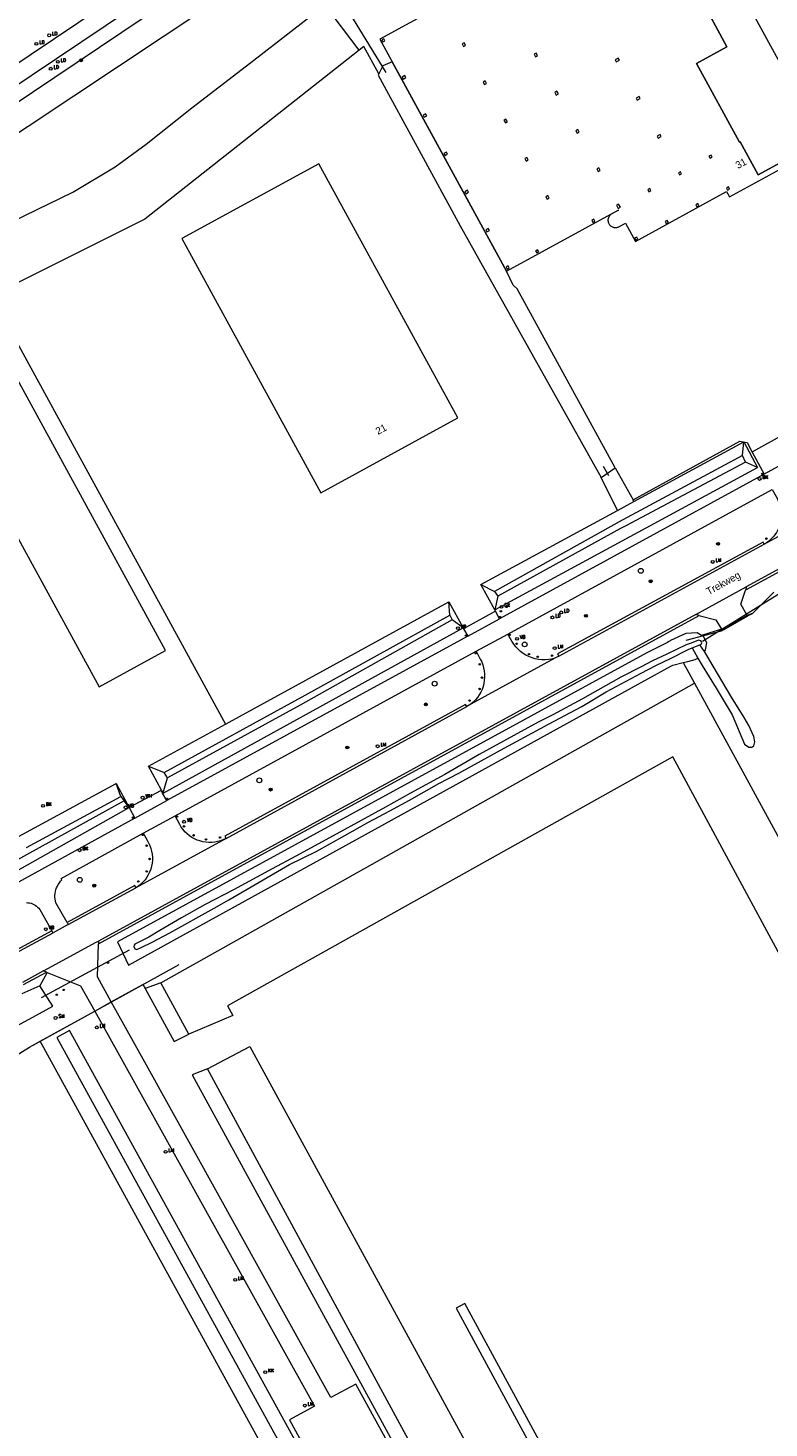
# Model space of a CAD drawing. Header units: metres. Extents: x 138165 to 154469, y 480134 to 494189.
# Tile 908 of 1056: x 147754 to 147881, y 487776 to 488017. Entities that reach past the tile are written whole.
import ezdxf

# ---------------------------------------------------------------- set-up
doc = ezdxf.new("R2010")
doc.units = ezdxf.units.M
doc.header["$LTSCALE"] = 0.001
doc.header["$MEASUREMENT"] = 0
for name, color, linetype, lineweight in [('Level 5', 7, 'Continuous', 0), ('TOP-L-duiker', 7, 'Continuous', 0), ('TOP-L-terrein schutting raster hek leuning', 7, 'Continuous', 0), ('TOP-L-topo objecten punt', 7, 'Continuous', 0), ('TOP-L-topo objecten vlak', 7, 'Continuous', 0), ('TOP-T-topo huisnummering naamgeving', 7, 'Continuous', 0)]:
    doc.layers.add(name, color=color, linetype=linetype, lineweight=lineweight)
doc.styles.add('Style-INTL_ISO', font='INTL_ISO.shx')
doc.styles.add('Style-STANDARD', font='STANDARD.shx')

# ---------------------------------------------------------------- blocks, each defined once
blk = doc.blocks.new('24')
at = {"layer": 'TOP-L-topo objecten punt', "color": 7, "linetype": 'Continuous', "lineweight": 0}
for radius in [0.025, 0.0182, 0.0115, 0.005]:
    blk.add_circle((0, 0), radius, dxfattribs=at)
blk = doc.blocks.new('131')
at = {"layer": 'TOP-L-topo objecten punt', "color": 7, "linetype": 'Continuous', "lineweight": 0}
blk.add_circle((0, 0), 0.025, dxfattribs=at)
at = {"layer": 'TOP-L-topo objecten punt', "color": 7, "linetype": 'Continuous', "lineweight": 0, "style": 'Style-STANDARD'}
blk.add_text('SM', height=0.06, dxfattribs=at).set_placement((0.0483, 0))
blk = doc.blocks.new('*U13')
at = {"layer": 'Level 5', "color": 7, "linetype": 'Continuous', "lineweight": 0}
blk.add_circle((0, 0), 0.0415, dxfattribs=at)
blk = doc.blocks.new('150')
at = {"layer": 'Level 5', "color": 7, "linetype": 'Continuous', "lineweight": 0}
blk.add_blockref('*U13', (0, 0), dxfattribs=at)
blk = doc.blocks.new('121')
at = {"layer": 'TOP-L-topo objecten punt', "color": 7, "linetype": 'Continuous', "lineweight": 0}
blk.add_circle((0, 0), 0.025, dxfattribs=at)
at = {"layer": 'TOP-L-topo objecten punt', "color": 7, "linetype": 'Continuous', "lineweight": 0, "style": 'Style-STANDARD'}
blk.add_text('LD', height=0.06, dxfattribs=at).set_placement((0.0483, 0))
blk = doc.blocks.new('72')
at = {"layer": 'TOP-L-topo objecten punt', "color": 7, "linetype": 'Continuous', "lineweight": 0}
blk.add_circle((0, 0), 0.025, dxfattribs=at)
at = {"layer": 'TOP-L-topo objecten punt', "color": 7, "linetype": 'Continuous', "lineweight": 0, "style": 'Style-STANDARD'}
blk.add_text('BK', height=0.06, dxfattribs=at).set_placement((0.0483, 0))
blk = doc.blocks.new('10')
at = {"layer": 'TOP-L-topo objecten punt', "linetype": 'Continuous', "lineweight": 0}
blk.add_circle((0, 0), 0.0125, dxfattribs=at)
blk = doc.blocks.new('16')
at = {"layer": 'TOP-L-topo objecten punt', "color": 7, "linetype": 'Continuous', "lineweight": 0}
blk.add_circle((0, 0), 0.025, dxfattribs=at)
at = {"layer": 'TOP-L-topo objecten punt', "color": 7, "linetype": 'Continuous', "lineweight": 0, "style": 'Style-STANDARD'}
blk.add_text('LM', height=0.06, dxfattribs=at).set_placement((0.0483, 0))
blk = doc.blocks.new('81')
at = {"layer": 'TOP-L-topo objecten punt', "color": 7, "linetype": 'Continuous', "lineweight": 0}
blk.add_circle((0, 0), 0.025, dxfattribs=at)
at = {"layer": 'TOP-L-topo objecten punt', "color": 7, "linetype": 'Continuous', "lineweight": 0, "style": 'Style-STANDARD'}
blk.add_text('GK', height=0.06, dxfattribs=at).set_placement((0.0483, 0))
blk = doc.blocks.new('119')
at = {"layer": 'TOP-L-topo objecten punt', "color": 7, "linetype": 'Continuous', "lineweight": 0}
blk.add_circle((0, 0), 0.025, dxfattribs=at)
at = {"layer": 'TOP-L-topo objecten punt', "color": 7, "linetype": 'Continuous', "lineweight": 0, "style": 'Style-STANDARD'}
blk.add_text('KK', height=0.06, dxfattribs=at).set_placement((0.0483, 0))
blk = doc.blocks.new('14')
at = {"layer": 'TOP-L-topo objecten punt', "color": 7, "linetype": 'Continuous', "lineweight": 0}
blk.add_circle((0, 0), 0.025, dxfattribs=at)
at = {"layer": 'TOP-L-topo objecten punt', "color": 7, "linetype": 'Continuous', "lineweight": 0, "style": 'Style-STANDARD'}
blk.add_text('VB', height=0.06, dxfattribs=at).set_placement((0.0483, 0))
blk = doc.blocks.new('302')
at = {"layer": 'TOP-L-topo objecten punt', "color": 7, "linetype": 'Continuous', "lineweight": 0}
blk.add_circle((0, 0), 0.025, dxfattribs=at)
at = {"layer": 'TOP-L-topo objecten punt', "color": 7, "linetype": 'Continuous', "lineweight": 0, "style": 'Style-STANDARD'}
blk.add_text('WH', height=0.06, dxfattribs=at).set_placement((0.0483, 0))

msp = doc.modelspace()

# ---------------------------------------------------------------- linework, layer by layer
at = {"layer": 'TOP-L-duiker', "flags": 128}
for points in [[(147815.31, 488009.06), (147807.33, 488022.16)], [(147852.63, 487941.3), (147853.58, 487939.71)], [(147869.72, 487911.16), (147883.05, 487919.41)], [(147771.08, 487857.95), (147755.93, 487849.76)]]:
    msp.add_lwpolyline(points, dxfattribs=at)
at = {"layer": 'TOP-L-terrein schutting raster hek leuning', "flags": 128}
for points in [[(147866.93, 487911.35), (147873, 487912.95), (147873.42, 487913.18), (147877.49, 487915.52), (147878.31, 487915.93), (147882.02, 487919.61)], [(147753.88, 487841.27), (147765.12, 487847.47), (147779.65, 487855.48)]]:
    msp.add_lwpolyline(points, dxfattribs=at)
at = {"layer": 'TOP-L-topo objecten vlak', "flags": 128}
for points in [[(147910.73, 488163.92), (147909.88, 488163.56), (147905.5, 488154.82), (147869.24, 488082.09), (147866.49, 488077.46), (147864.7, 488074.9), (147862.74, 488072.7), (147859.98, 488070.32), (147857.64, 488068.77), (147830.9, 488050.97), (147784.93, 488020.56), (147745.73, 487994.54), (147713.75, 487972.97), (147717.69, 487966.36)], [(147685.04, 487949.84), (147694.37, 487965.68), (147727.79, 487987.93), (147742.81, 487997.92), (147819.78, 488049.65)], [(147741.42, 487999.99), (147818.4, 488051.73)], [(147878.8, 488037.78), (147865.9, 488044.15), (147843.43, 488031.87), (147843.89, 488031.04), (147814.19, 488014.8), (147816.33, 488010.89)], [(147786.34, 488033.83), (147726.01, 487993.27)], [(147843.89, 488031.04), (147814.19, 488014.8), (147836.01, 487974.88), (147855.23, 487985.38), (147855.25, 487985.34), (147854.11, 487984.71), (147854.01, 487984.65), (147853.9, 487984.57), (147853.81, 487984.48), (147853.73, 487984.39), (147853.66, 487984.28), (147853.59, 487984.17), (147853.54, 487984.06), (147853.51, 487983.94), (147853.48, 487983.81), (147853.46, 487983.69), (147853.46, 487983.56), (147853.48, 487983.43), (147853.5, 487983.31), (147853.54, 487983.19), (147853.59, 487983.07), (147853.65, 487982.96), (147853.72, 487982.86), (147853.8, 487982.76), (147853.89, 487982.67), (147853.99, 487982.59), (147854.1, 487982.53), (147854.21, 487982.47), (147854.33, 487982.42), (147854.45, 487982.39), (147854.58, 487982.37), (147854.7, 487982.36), (147854.83, 487982.37), (147854.96, 487982.39), (147855.08, 487982.42), (147855.2, 487982.46), (147855.31, 487982.52), (147856.45, 487983.14), (147858.18, 487979.98), (147873.89, 487988.57), (147874.39, 487987.65), (147890.8, 487996.62)], [(147879.29, 487991.46), (147890.32, 487997.49), (147876.22, 488023.29), (147870.34, 488020.08), (147873.93, 488013.5), (147868.67, 488010.62), (147876.08, 487997.06), (147876.19, 487997.12), (147879.29, 487991.46)], [(147717.69, 487966.36), (147719.64, 487965.95), (147724.3, 487969.06), (147730.45, 487973.28), (147735.71, 487976.29), (147738.12, 487977.48), (147742.68, 487979.37), (147761.35, 487988.47), (147768.66, 487992.8), (147773.97, 487996.72), (147781.85, 488002.99), (147792.01, 488010.77), (147803.49, 488019.66), (147804.74, 488020.72)], [(147810.64, 488012.89), (147804.74, 488020.72)], [(147890.32, 487997.49), (147879.29, 487991.46), (147876.19, 487997.12), (147876.08, 487997.06), (147868.67, 488010.62), (147873.93, 488013.5), (147870.34, 488020.08)], [(147814.01, 488008.84), (147811.44, 488013.53), (147810.64, 488012.89)], [(147814.88, 488014.89), (147814.53, 488014.7), (147814.72, 488014.35), (147815.07, 488014.54), (147814.88, 488014.89)], [(147828.6, 488013.56), (147828.95, 488013.75), (147828.71, 488014.19), (147828.36, 488014), (147828.6, 488013.56)], [(147810.64, 488012.89), (147773.77, 487983.84), (147747.31, 487970.63)], [(147816.33, 488010.89), (147814.7, 488010.21), (147814.01, 488008.84)], [(147854.71, 487941.02), (147837.84, 487971.84), (147837.17, 487972.46), (147836.01, 487974.88), (147816.33, 488010.89)], [(147840.97, 488011.78), (147841.32, 488011.97), (147841.08, 488012.41), (147840.73, 488012.21), (147840.97, 488011.78)], [(147855.23, 488011.54), (147854.71, 488011.25), (147854.9, 488010.9), (147855.43, 488011.19), (147855.23, 488011.54)], [(147814.01, 488008.84), (147813.88, 488008.59), (147828.03, 487982.68), (147840.64, 487960.14), (147852.27, 487939.34)], [(147818.22, 488007.94), (147818.66, 488008.18), (147818.47, 488008.53), (147818.03, 488008.29), (147818.22, 488007.94)], [(147832.2, 488006.98), (147832.55, 488007.17), (147832.31, 488007.61), (147831.96, 488007.42), (147832.2, 488006.98)], [(147844.57, 488005.19), (147844.92, 488005.39), (147844.68, 488005.83), (147844.33, 488005.63), (147844.57, 488005.19)], [(147858.5, 488004.32), (147859.02, 488004.6), (147858.83, 488004.96), (147858.3, 488004.67), (147858.5, 488004.32)], [(147821.82, 488001.36), (147822.26, 488001.6), (147822.07, 488001.95), (147821.63, 488001.71), (147821.82, 488001.36)], [(147835.8, 488000.4), (147836.15, 488000.59), (147835.91, 488001.03), (147835.55, 488000.84), (147835.8, 488000.4)], [(147848.28, 487999.24), (147847.93, 487999.05), (147848.17, 487998.61), (147848.52, 487998.81), (147848.28, 487999.24)], [(147862.09, 487997.74), (147862.62, 487998.02), (147862.43, 487998.38), (147861.9, 487998.09), (147862.09, 487997.74)], [(147825.42, 487994.78), (147825.86, 487995.02), (147825.66, 487995.37), (147825.23, 487995.13), (147825.42, 487994.78)], [(147839.5, 487994.45), (147839.15, 487994.26), (147839.39, 487993.82), (147839.74, 487994.01), (147839.5, 487994.45)], [(147871.2, 487994.85), (147870.84, 487994.66), (147871.04, 487994.31), (147871.39, 487994.5), (147871.2, 487994.85)], [(147827.61, 487949.6), (147803.68, 487993.37), (147780.1, 487980.47), (147804.02, 487936.71), (147827.61, 487949.6)], [(147851.76, 487992.03), (147852.11, 487992.22), (147851.88, 487992.66), (147851.52, 487992.47), (147851.76, 487992.03)], [(147865.77, 487991.43), (147866.12, 487991.62), (147865.93, 487991.97), (147865.58, 487991.78), (147865.77, 487991.43)], [(147874.19, 487989.36), (147873.84, 487989.17), (147874.03, 487988.82), (147874.39, 487989.01), (147874.19, 487989.36)], [(147829.01, 487988.2), (147829.45, 487988.44), (147829.26, 487988.79), (147828.82, 487988.55), (147829.01, 487988.2)], [(147842.99, 487987.24), (147843.34, 487987.43), (147843.1, 487987.87), (147842.75, 487987.67), (147842.99, 487987.24)], [(147860.51, 487988.55), (147860.86, 487988.74), (147860.67, 487989.09), (147860.32, 487988.9), (147860.51, 487988.55)], [(147855.3, 487986.39), (147854.95, 487986.2), (147855.24, 487985.67), (147855.59, 487985.86), (147855.3, 487986.39)], [(147868.77, 487985.94), (147869.12, 487986.14), (147868.93, 487986.49), (147868.58, 487986.29), (147868.77, 487985.94)], [(147832.86, 487982.21), (147832.42, 487981.97), (147832.61, 487981.62), (147833.05, 487981.86), (147832.86, 487982.21)], [(147850.85, 487983.27), (147851.2, 487983.47), (147851.01, 487983.82), (147850.66, 487983.62), (147850.85, 487983.27)], [(147863.5, 487983.07), (147863.86, 487983.26), (147863.66, 487983.61), (147863.31, 487983.42), (147863.5, 487983.07)], [(147858.24, 487980.19), (147858.59, 487980.38), (147858.4, 487980.73), (147858.05, 487980.54), (147858.24, 487980.19)], [(147841.2, 487978), (147841.55, 487978.19), (147841.36, 487978.54), (147841.01, 487978.35), (147841.2, 487978)], [(147836.11, 487975.21), (147836.46, 487975.41), (147836.27, 487975.76), (147835.92, 487975.57), (147836.11, 487975.21)], [(147747.31, 487970.63), (147787.62, 487896.86)], [(147765.89, 487903.3), (147777.3, 487909.53), (147745.99, 487966.81), (147734.58, 487960.57), (147765.89, 487903.3)], [(147877.18, 487919.99), (147887.65, 487925.71), (147889.92, 487926.95), (147955.48, 487962.79), (147955.24, 487963.15)], [(147955.24, 487963.15), (147887.46, 487926.07), (147877.27, 487920.5)], [(147883.67, 487946.7), (147883.61, 487946.66), (147878.35, 487943.74), (147878.26, 487943.7)], [(147857.77, 487935.52), (147876.18, 487945.62), (147877.39, 487945.37), (147878.26, 487943.7)], [(147857.94, 487935.22), (147876.84, 487945.46)], [(147876.63, 487943.13), (147876.84, 487945.46)], [(147876.84, 487945.46), (147879.22, 487941.09)], [(147878.26, 487943.7), (147880.33, 487939.92)], [(147876.63, 487943.13), (147856, 487932.04), (147855.93, 487932), (147833.92, 487919.74)], [(147833.97, 487916.54), (147879.22, 487941.09)], [(147877.16, 487942), (147856.55, 487931.03), (147855.62, 487930.54), (147834.53, 487918.89)], [(147852.27, 487939.34), (147854.71, 487941.02)], [(147854.71, 487941.02), (147857.77, 487935.52)], [(147877.16, 487942), (147876.63, 487943.13)], [(147879.22, 487941.09), (147877.16, 487942)], [(147885.82, 487942.92), (147880.33, 487939.92)], [(147880.33, 487939.92), (147834.82, 487915.01)], [(147855.11, 487933.68), (147852.27, 487939.34)], [(147836.24, 487912.39), (147881.72, 487937.25)], [(147881.72, 487937.25), (147882.63, 487935.64), (147882.84, 487935.18), (147883.02, 487934.72), (147883.15, 487934.24), (147883.24, 487933.74), (147883.29, 487933.25), (147883.3, 487932.75), (147883.26, 487932.25), (147883.18, 487931.76), (147883.06, 487931.27), (147882.9, 487930.8), (147882.7, 487930.34), (147882.46, 487929.9), (147882.18, 487929.49), (147881.87, 487929.1), (147881.52, 487928.73), (147881.15, 487928.4), (147880.75, 487928.11), (147880.32, 487927.84)], [(147880.32, 487927.84), (147895.67, 487936.26)], [(147855.11, 487933.68), (147857.94, 487935.22)], [(147857.94, 487935.22), (147857.77, 487935.52)], [(147831.58, 487920.93), (147855.11, 487933.68)], [(147880.32, 487927.84), (147880.15, 487928.18), (147844.8, 487908.96), (147845.01, 487908.57)], [(147845.01, 487908.57), (147880.32, 487927.84)], [(147831.58, 487920.93), (147833.92, 487919.74)], [(147833.97, 487916.54), (147831.58, 487920.93)], [(147833.92, 487919.74), (147834.53, 487918.89)], [(147868.6, 487915.77), (147877.27, 487920.5)], [(147877.39, 487915.6), (147876.35, 487917.52), (147877.1, 487919.75), (147877.18, 487919.99)], [(147877.27, 487920.5), (147877.18, 487919.99)], [(147882.02, 487919.61), (147878.31, 487915.93), (147877.39, 487915.6)], [(147787.62, 487896.86), (147826.07, 487917.91)], [(147826.23, 487915.65), (147826.07, 487917.91)], [(147826.07, 487917.91), (147828.55, 487913.43)], [(147834.53, 487918.89), (147833.97, 487916.54)], [(147868.6, 487915.77), (147802.15, 487879.43), (147765.78, 487859.54)], [(147765.78, 487859.06), (147775.52, 487864.39), (147787.04, 487870.69), (147869.13, 487915.59)], [(147777.07, 487888.55), (147801.33, 487901.89), (147826.23, 487915.65)], [(147826.66, 487914.82), (147800.51, 487900.15), (147777.64, 487887.66)], [(147826.23, 487915.65), (147826.66, 487914.82)], [(147828.55, 487913.43), (147826.66, 487914.82)], [(147834.1, 487916.31), (147828.62, 487913.31)], [(147829.34, 487912.03), (147834.82, 487915.01)], [(147834.1, 487916.31), (147833.97, 487916.54)], [(147834.82, 487915.01), (147834.1, 487916.31)], [(147869.13, 487915.59), (147868.6, 487915.77)], [(147869.13, 487915.59), (147869.34, 487915.53), (147872.04, 487914.81), (147873, 487913.24)], [(147873, 487913.24), (147877.39, 487915.6)], [(147869.55, 487912.16), (147868.81, 487912.6), (147866.86, 487912.47), (147864.25, 487911.28), (147864.16, 487911.23), (147864.05, 487911.18), (147863.96, 487911.13), (147863.86, 487911.07), (147863.78, 487911.02), (147863.68, 487910.96), (147860.16, 487909.14), (147769.04, 487859.41), (147770.95, 487855.39), (147860.35, 487904.65), (147864.28, 487906.87), (147864.4, 487906.93), (147864.53, 487906.99), (147864.65, 487907.05), (147866.41, 487907.48)], [(147776.91, 487884.98), (147828.55, 487913.43)], [(147829.34, 487912.03), (147777.51, 487883.71)], [(147828.55, 487913.43), (147828.62, 487913.31)], [(147828.62, 487913.31), (147829.34, 487912.03)], [(147830.75, 487909.43), (147836.24, 487912.39)], [(147844.33, 487908.22), (147843.77, 487908.08), (147843.21, 487907.98), (147842.64, 487907.95), (147842.07, 487907.96), (147841.5, 487908.02), (147840.94, 487908.13), (147840.39, 487908.29), (147839.86, 487908.5), (147839.35, 487908.76), (147838.86, 487909.06), (147838.4, 487909.41), (147837.98, 487909.79), (147837.59, 487910.21), (147837.24, 487910.66), (147836.93, 487911.14), (147836.24, 487912.39)], [(147873, 487913.24), (147869.55, 487912.16)], [(147870.07, 487909.37), (147870.18, 487909.54), (147870.22, 487909.69), (147870.48, 487910.89), (147869.91, 487911.95), (147869.55, 487912.16)], [(147869.3, 487910.53), (147869.46, 487910.6), (147869.57, 487910.73), (147869.61, 487910.9), (147869.58, 487911.07), (147869.45, 487911.2), (147869.29, 487911.29), (147869.11, 487911.32), (147868.93, 487911.29), (147867.58, 487910.79), (147866.9, 487910.53), (147863.58, 487908.93), (147861.14, 487907.76), (147859.2, 487906.74), (147855.69, 487904.97), (147849.05, 487901.21), (147843.95, 487898.5), (147841.42, 487897.21), (147831.31, 487891.67), (147825.41, 487888.2), (147819.46, 487885.01), (147815.15, 487882.57), (147806.79, 487878.01), (147799.75, 487874.17), (147795.66, 487871.94), (147789.02, 487868.37), (147784.14, 487865.8), (147780.08, 487863.54), (147776.33, 487861.34), (147774.45, 487860.22), (147772.04, 487859.01), (147771.93, 487858.85), (147771.84, 487858.57), (147772.04, 487858.2), (147772.4, 487858.09), (147773.14, 487858.4), (147774.99, 487859.33), (147778.04, 487860.94), (147785.67, 487865.21), (147788.18, 487866.63), (147798.67, 487872.71), (147803.21, 487874.94), (147808.15, 487877.73), (147812.14, 487879.95), (147815.9, 487881.95), (147819.28, 487883.78), (147824.33, 487886.66), (147827.81, 487888.41), (147834.97, 487892.38), (147843.21, 487896.87), (147848.99, 487899.94), (147853.16, 487902.45), (147859.16, 487905.64), (147861.71, 487907), (147864.31, 487908.26), (147867.27, 487909.7), (147867.98, 487909.99)], [(147867.98, 487909.99), (147869.3, 487910.53)], [(147867.98, 487909.99), (147868.91, 487908.25)], [(147870.07, 487909.37), (147869.3, 487910.53)], [(147778.96, 487881.07), (147830.75, 487909.43)], [(147830.75, 487909.43), (147831.49, 487908.08), (147831.73, 487907.59), (147831.92, 487907.09), (147832.06, 487906.57), (147832.16, 487906.04), (147832.21, 487905.5), (147832.22, 487904.97), (147832.18, 487904.43), (147832.09, 487903.9), (147831.96, 487903.38), (147831.78, 487902.87), (147831.56, 487902.38), (147831.29, 487901.91), (147830.99, 487901.47), (147830.65, 487901.05), (147830.27, 487900.67), (147829.86, 487900.32)], [(147844.33, 487908.22), (147829.86, 487900.32)], [(147845.01, 487908.57), (147844.33, 487908.22)], [(147866.41, 487907.48), (147867.18, 487907.67), (147868.49, 487908.01), (147868.91, 487908.25)], [(147866.41, 487907.48), (147868.35, 487903.92)], [(147868.91, 487908.25), (147869.68, 487906.97), (147872.08, 487903.1), (147874.82, 487898.5), (147876.97, 487893.44), (147877.72, 487892.92), (147878.22, 487892.91), (147878.56, 487893.12), (147878.74, 487893.82), (147878.58, 487894.74), (147877.69, 487896.67), (147876.92, 487898.04), (147874.72, 487901.51), (147870.07, 487909.37)], [(147776.52, 487852.32), (147868.35, 487903.92)], [(147868.35, 487903.92), (147960.01, 487735.67)], [(147829.15, 487899.92), (147828.93, 487900.28), (147787.52, 487877.58), (147787.72, 487877.21)], [(147829.86, 487900.32), (147829.15, 487899.92)], [(147787.72, 487877.21), (147829.15, 487899.92)], [(147712.5, 487895.38), (147725.12, 487870.68), (147725.46, 487870.18), (147725.83, 487869.7), (147726.24, 487869.26), (147726.7, 487868.86), (147727.18, 487868.49), (147727.69, 487868.17), (147728.23, 487867.9), (147728.79, 487867.67), (147729.36, 487867.48), (147729.95, 487867.35), (147730.55, 487867.27), (147731.15, 487867.24), (147731.76, 487867.26), (147732.36, 487867.33), (147732.95, 487867.46), (147733.53, 487867.63), (147734.09, 487867.85), (147734.63, 487868.12), (147768.8, 487886.67)], [(147774.39, 487889.62), (147787.62, 487896.86)], [(147708.11, 487892.9), (147720.74, 487867.99), (147721.34, 487867.08), (147722.02, 487866.23), (147722.76, 487865.43), (147723.58, 487864.71), (147724.45, 487864.06), (147725.38, 487863.49), (147726.35, 487863), (147727.37, 487862.6), (147728.41, 487862.28), (147729.48, 487862.06), (147730.56, 487861.94), (147731.65, 487861.91), (147732.74, 487861.97), (147733.82, 487862.13), (147734.71, 487862.35), (147734.88, 487862.39), (147735.91, 487862.73), (147735.97, 487862.77), (147771.05, 487882.5)], [(147772.02, 487880.71), (147737.54, 487861.75), (147736.63, 487861.14), (147735.67, 487860.61), (147734.67, 487860.16), (147733.63, 487859.81), (147732.56, 487859.54), (147731.48, 487859.37), (147730.39, 487859.29), (147729.29, 487859.31), (147728.2, 487859.43), (147727.12, 487859.64), (147726.07, 487859.94), (147725.04, 487860.34), (147724.06, 487860.82), (147723.12, 487861.38), (147722.23, 487862.03), (147721.4, 487862.75), (147720.64, 487863.54), (147719.95, 487864.39), (147719.34, 487865.3), (147704.47, 487890.86)], [(147848.34, 487679.25), (147808.39, 487752.56), (147810.56, 487753.66), (147813.8, 487755.39), (147825.28, 487735.28), (147834.43, 487718.55), (147838.86, 487708.91), (147844.82, 487698.94), (147847.73, 487693.36), (147863.64, 487701.87), (147871.89, 487707.4), (147894.28, 487720.01), (147942.16, 487747.74), (147864.62, 487891.25), (147787.96, 487848.4), (147788.87, 487846.73), (147781.3, 487843.5)], [(147774.39, 487889.62), (147777.07, 487888.55)], [(147776.63, 487885.49), (147774.39, 487889.62)], [(147777.64, 487887.66), (147777.07, 487888.55)], [(147769.63, 487884.42), (147768.8, 487886.67)], [(147768.8, 487886.67), (147771.05, 487882.5)], [(147776.55, 487885.45), (147776.63, 487885.49)], [(147776.63, 487885.49), (147776.89, 487885.02), (147776.91, 487884.98)], [(147776.91, 487884.98), (147776.92, 487885.03), (147777.64, 487887.66)], [(147770.18, 487883.67), (147750.69, 487872.9)], [(147753.36, 487875.66), (147769.63, 487884.42)], [(147769.63, 487884.42), (147770.18, 487883.67)], [(147771.05, 487882.5), (147770.18, 487883.67)], [(147776.55, 487885.45), (147771.05, 487882.5)], [(147772.02, 487880.71), (147777.51, 487883.71)], [(147777.51, 487883.71), (147776.81, 487884.97), (147776.55, 487885.45)], [(147771.05, 487882.5), (147772.02, 487880.71)], [(147773.48, 487878.1), (147778.96, 487881.07)], [(147787.72, 487877.21), (147787.26, 487876.99), (147786.78, 487876.81), (147786.28, 487876.67), (147785.78, 487876.57), (147785.27, 487876.52), (147784.76, 487876.52), (147784.25, 487876.55), (147783.74, 487876.64), (147783.24, 487876.76), (147782.76, 487876.93), (147782.29, 487877.14), (147781.85, 487877.39), (147781.42, 487877.67), (147781.02, 487878), (147780.65, 487878.35), (147780.32, 487878.74), (147780.02, 487879.16), (147779.75, 487879.59), (147778.96, 487881.07)], [(147760.36, 487862.72), (147758.45, 487866.11), (147758.36, 487866.43), (147758.3, 487866.75), (147758.27, 487867.08), (147758.27, 487867.41), (147758.3, 487867.74), (147758.35, 487868.07), (147758.44, 487868.39), (147758.55, 487868.71), (147758.69, 487869.01), (147758.85, 487869.29), (147759.04, 487869.57), (147759.25, 487869.82), (147759.48, 487870.06), (147759.33, 487870.33), (147773.48, 487878.1)], [(147773.48, 487878.1), (147774.13, 487876.91), (147774.39, 487876.46), (147774.61, 487875.98), (147774.79, 487875.49), (147774.92, 487874.99), (147775.01, 487874.48), (147775.05, 487873.96), (147775.05, 487873.44), (147775, 487872.92), (147774.9, 487872.41), (147774.76, 487871.91), (147774.58, 487871.42), (147774.35, 487870.96), (147774.08, 487870.51), (147773.78, 487870.09), (147773.43, 487869.7), (147773.06, 487869.34), (147772.65, 487869.01), (147772.22, 487868.72)], [(147787.72, 487877.21), (147772.22, 487868.72)], [(147772.22, 487868.72), (147772.02, 487869.09), (147760.36, 487862.72)], [(147760.54, 487862.36), (147772.22, 487868.72)], [(147753.38, 487866.17), (147753.64, 487866.14), (147753.91, 487866.09), (147754.16, 487866.03), (147754.41, 487865.93), (147754.65, 487865.82), (147754.88, 487865.69), (147755.1, 487865.54), (147755.3, 487865.37), (147755.49, 487865.18), (147755.67, 487864.98), (147757.74, 487861.3)], [(147760.54, 487862.36), (147757.95, 487860.93)], [(147760.36, 487862.72), (147760.54, 487862.36)], [(147757.74, 487861.3), (147745.55, 487854.69)], [(147745.72, 487854.34), (147757.95, 487860.93)], [(147756.32, 487854.39), (147757.07, 487854.8), (147765.39, 487859.32), (147765.78, 487859.54)], [(147757.95, 487860.93), (147757.74, 487861.3)], [(147767.98, 487849.05), (147765.61, 487853.36), (147765.78, 487859.06)], [(147765.78, 487859.54), (147765.78, 487859.06)], [(147756.32, 487854.39), (147752.69, 487852.4)], [(147752.88, 487852.05), (147756.8, 487854.19)], [(147756.8, 487854.19), (147756.32, 487854.39)], [(147756.8, 487854.19), (147756.96, 487854.12)], [(147746.44, 487842.14), (147753.85, 487846.09), (147757.91, 487848.31), (147755.7, 487851.84)], [(147755.7, 487851.84), (147752.58, 487850.42)], [(147756.96, 487854.12), (147755.7, 487851.84)], [(147756.96, 487854.12), (147762.7, 487851.82), (147765.12, 487847.47)], [(147767.98, 487849.05), (147773.42, 487852.04), (147773.79, 487851.36)], [(147776.52, 487852.32), (147773.79, 487851.36)], [(147781.3, 487843.5), (147776.52, 487852.32)], [(147773.79, 487851.36), (147778.78, 487842.23), (147781.3, 487843.5)], [(147755.72, 487842.29), (147765.12, 487847.47)], [(147765.12, 487847.47), (147767.98, 487849.05)], [(147765.12, 487847.47), (147802.96, 487779.44), (147798.67, 487777.12), (147810.15, 487756.08), (147815.6, 487759.12), (147825.85, 487740.31), (147827.17, 487741.27)], [(147834.13, 487745.03), (147828.16, 487756), (147823.82, 487753.68), (147819.64, 487761.41), (147821.52, 487762.35), (147810.04, 487783.26), (147805.79, 487780.96), (147774.02, 487838.17), (147770.42, 487844.67), (147767.98, 487849.05)], [(147748.57, 487838.01), (147753.88, 487841.27), (147755.72, 487842.29)], [(147845.29, 487679.02), (147755.72, 487842.29)], [(147808.05, 487752.91), (147810.38, 487754.01), (147809.95, 487754.79), (147761.34, 487843.11), (147760.77, 487844.14), (147758.6, 487842.94), (147808.05, 487752.91)], [(147784.55, 487837.51), (147791.8, 487841.36), (147835.67, 487760.96), (147828.22, 487756.95)], [(147784.55, 487837.51), (147781.9, 487836.52), (147826.07, 487755.66), (147828.22, 487756.95)], [(147828.22, 487756.95), (147814.74, 487781.81), (147784.55, 487837.51)], [(147862.23, 487735.54), (147828.85, 487797.12), (147827.36, 487796.31), (147860.73, 487734.72)]]:
    msp.add_lwpolyline(points, dxfattribs=at)

# ---------------------------------------------------------------- block references
at = {"layer": 'TOP-L-topo objecten punt', "xscale": 10, "yscale": 10, "zscale": 10}
for name, p in [('121', (147757.3, 488015.47)), ('121', (147755.09, 488014)), ('121', (147758.77, 488010.9)), ('24', (147762.79, 488011.17)), ('121', (147757.56, 488009.72)), ('72', (147879.56, 487939.09)), ('10', (147880.01, 487939.96)), ('10', (147880.74, 487928.81)), ('24', (147872.4, 487927.92)), ('16', (147871.5, 487924.8)), ('150', (147859.11, 487923.27)), ('24', (147860.81, 487921.48)), ('81', (147835.13, 487917.07)), ('10', (147836.05, 487917.06)), ('10', (147834.85, 487915.31)), ('10', (147835.02, 487916.31)), ('121', (147843.9, 487915.26)), ('121', (147845.42, 487916.11)), ('24', (147849.66, 487915.52)), ('14', (147827.63, 487913.4)), ('10', (147829.01, 487912.13)), ('10', (147836.56, 487912.26)), ('14', (147837.81, 487911.57)), ('10', (147837.74, 487910.71)), ('150', (147839.12, 487910.61)), ('16', (147844.29, 487909.95)), ('10', (147830.71, 487909.09)), ('10', (147831.4, 487907.18)), ('10', (147839.86, 487908.94)), ('10', (147841.37, 487908.47)), ('10', (147843.84, 487908.67)), ('10', (147831.77, 487904.88)), ('150', (147823.63, 487903.84)), ('10', (147831.36, 487902.93)), ('24', (147822.11, 487900.28)), ('10', (147829.64, 487900.93)), ('24', (147808.6, 487892.85)), ('16', (147813.82, 487893.07)), ('150', (147793.46, 487887.2)), ('24', (147795.4, 487885.61)), ('72', (147756.24, 487882.81)), ('14', (147770.45, 487882.54)), ('302', (147773.36, 487884.22)), ('10', (147777.57, 487884.02)), ('10', (147771.72, 487880.77)), ('10', (147779.28, 487880.97)), ('14', (147780.5, 487880.07)), ('10', (147780.5, 487879.28)), ('10', (147773.36, 487877.81)), ('10', (147774.06, 487875.95)), ('10', (147782.14, 487877.73)), ('10', (147784.28, 487877.03)), ('10', (147786.71, 487877.36)), ('72', (147762.52, 487875.16)), ('10', (147774.57, 487873.67)), ('10', (147774.09, 487871.52)), ('150', (147762.55, 487870.08)), ('24', (147765.04, 487869.07)), ('10', (147772.62, 487869.79)), ('14', (147756.71, 487861.57)), ('10', (147767.42, 487855.81)), ('10', (147758.6, 487850.29)), ('10', (147759.8, 487851.12)), ('131', (147758.39, 487846.29)), ('16', (147765.48, 487844.67)), ('16', (147777.33, 487823.24)), ('16', (147789.31, 487801.21)), ('119', (147794.48, 487785.31)), ('16', (147801.29, 487779.55))]:
    msp.add_blockref(name, p, dxfattribs=at)

# ---------------------------------------------------------------- texts
at = {"layer": 'TOP-T-topo huisnummering naamgeving', "style": 'Style-INTL_ISO'}
for s, rotation, p in [('31', 28.6, (147875.83, 487992.43)), ('21', 28.7, (147813.89, 487946.66)), ('Trekweg', 29, (147870.8, 487919.06))]:
    msp.add_text(s, height=1.25, rotation=rotation, dxfattribs=at).set_placement(p)

doc.saveas('drawing.dxf')
